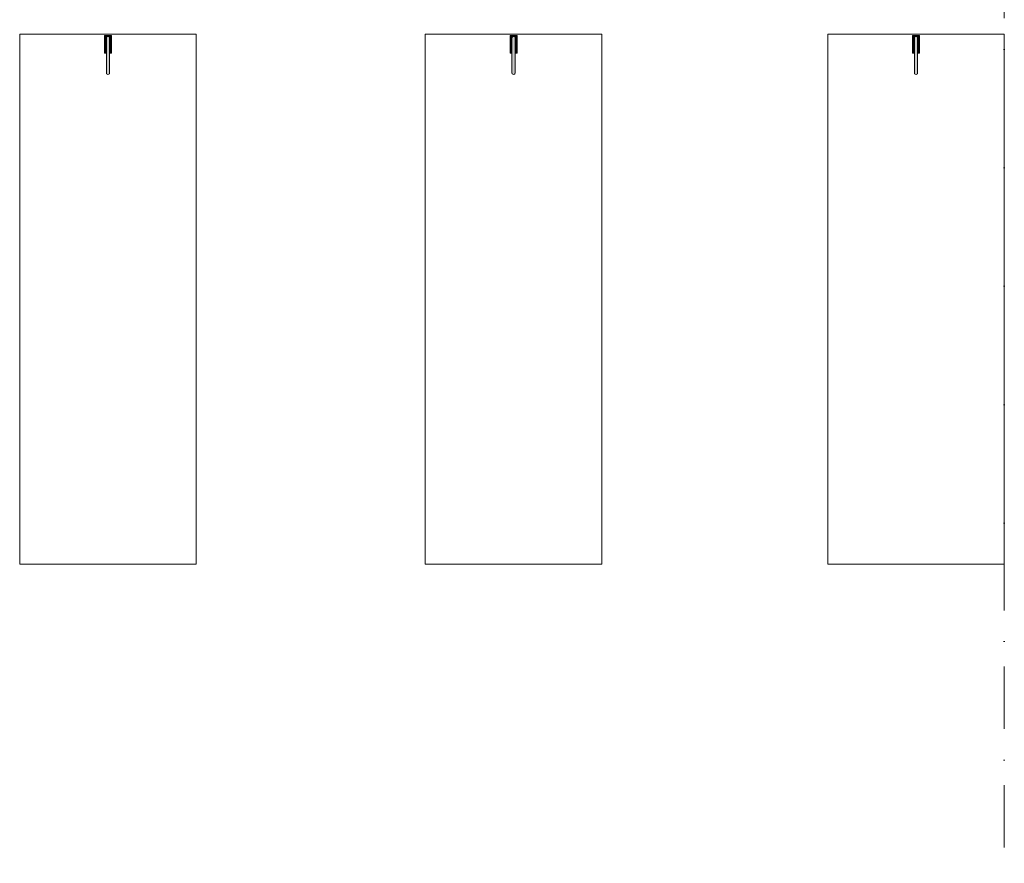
# Model space of a CAD drawing. Header units: millimetres. Extents: x -59761 to 112741, y -57975 to 46221.
# Tile 313 of 421: x 56975 to 62550, y -25929 to -21154. Entities that reach past the tile are written whole.
import ezdxf

# ---------------------------------------------------------------- set-up
doc = ezdxf.new("R2010")
doc.units = ezdxf.units.MM
doc.linetypes.add('Штрихпунктирная', pattern=[670.277762, 352.777767, -176.388884, 0, -141.111112])
for name, color, linetype in [('Интерьер - конструкции мебели', 7, 'Continuous'), ('Интерьер - Оборудование', 7, 'Continuous'), ('Элемент Модели - Оси', 2, 'Continuous')]:
    doc.layers.add(name, color=color, linetype=linetype)

msp = doc.modelspace()

# ---------------------------------------------------------------- hatches: boundary and pattern name
at = {"layer": 'Интерьер - Оборудование', "linetype": 'Continuous', "lineweight": 0}
for points in [[(57494.59, -21308.21), (57494.59, -21243.21), (57454.66, -21243.21), (57454.66, -21308.21), (57465.62, -21308.21), (57465.62, -21257.21, -1), (57483.62, -21257.21), (57483.62, -21308.21)], [(57483.62, -21455.1), (57483.62, -21257.21, 1), (57465.62, -21257.21), (57465.62, -21455.05, 1)], [(59791.02, -21308.21), (59791.02, -21243.21), (59751.09, -21243.21), (59751.09, -21308.21), (59762.06, -21308.21), (59762.06, -21257.21, -1), (59780.06, -21257.21), (59780.06, -21308.21)], [(59780.06, -21455.1), (59780.06, -21257.21, 1), (59762.06, -21257.21), (59762.06, -21455.05, 1)], [(62069.97, -21308.21), (62069.97, -21243.21), (62030.03, -21243.21), (62030.03, -21308.21), (62041, -21308.21), (62041, -21257.21, -1), (62059, -21257.21), (62059, -21308.21)], [(62059, -21455.1), (62059, -21257.21, 1), (62041, -21257.21), (62041, -21455.05, 1)], [(57454.93, -21344.21), (57465.62, -21344.21), (57465.62, -21309.21), (57454.93, -21309.21)], [(57494.32, -21344.21), (57494.32, -21309.21), (57483.62, -21309.21), (57483.62, -21344.21)], [(59751.36, -21344.21), (59762.06, -21344.21), (59762.06, -21309.21), (59751.36, -21309.21)], [(59790.75, -21344.21), (59790.75, -21309.21), (59780.06, -21309.21), (59780.06, -21344.21)], [(62030.3, -21344.21), (62041, -21344.21), (62041, -21309.21), (62030.3, -21309.21)], [(62069.7, -21344.21), (62069.7, -21309.21), (62059, -21309.21), (62059, -21344.21)]]:
    msp.add_hatch(color=255, dxfattribs=at).paths.add_polyline_path(points)

# ---------------------------------------------------------------- linework, layer by layer
at = {"layer": 'Интерьер - конструкции мебели', "color": 7, "linetype": 'Continuous', "lineweight": 15, "flags": 128}
for points in [[(56974.62, -21236.39), (56974.62, -24236.39), (57974.62, -24236.39), (57974.62, -21236.39)], [(59271.06, -21236.39), (59271.06, -24236.39), (60271.06, -24236.39), (60271.06, -21236.39)], [(61550, -21236.39), (61550, -24236.39), (62550, -24236.39), (62550, -21236.39)]]:
    msp.add_lwpolyline(points, close=True, dxfattribs=at)
at = {"layer": 'Интерьер - Оборудование', "color": 7, "linetype": 'Continuous', "lineweight": 5, "flags": 128}
for points in [[(57494.59, -21308.21), (57483.62, -21308.21), (57483.62, -21257.21, 1), (57465.62, -21257.21), (57465.62, -21308.21), (57454.66, -21308.21), (57454.66, -21243.21), (57494.59, -21243.21)], [(57483.62, -21455.1, -1), (57465.62, -21455.05), (57465.62, -21257.21, -1), (57483.62, -21257.21)], [(59791.02, -21308.21), (59780.06, -21308.21), (59780.06, -21257.21, 1), (59762.06, -21257.21), (59762.06, -21308.21), (59751.09, -21308.21), (59751.09, -21243.21), (59791.02, -21243.21)], [(59780.06, -21455.1, -1), (59762.06, -21455.05), (59762.06, -21257.21, -1), (59780.06, -21257.21)], [(62069.97, -21308.21), (62059, -21308.21), (62059, -21257.21, 1), (62041, -21257.21), (62041, -21308.21), (62030.03, -21308.21), (62030.03, -21243.21), (62069.97, -21243.21)], [(62059, -21455.1, -1), (62041, -21455.05), (62041, -21257.21, -1), (62059, -21257.21)]]:
    msp.add_lwpolyline(points, format="xyb", close=True, dxfattribs=at)
for points in [[(57454.93, -21344.21), (57454.93, -21309.21), (57465.62, -21309.21), (57465.62, -21344.21)], [(57494.32, -21344.21), (57483.62, -21344.21), (57483.62, -21309.21), (57494.32, -21309.21)], [(59751.36, -21344.21), (59751.36, -21309.21), (59762.06, -21309.21), (59762.06, -21344.21)], [(59790.75, -21344.21), (59780.06, -21344.21), (59780.06, -21309.21), (59790.75, -21309.21)], [(62030.3, -21344.21), (62030.3, -21309.21), (62041, -21309.21), (62041, -21344.21)], [(62069.7, -21344.21), (62059, -21344.21), (62059, -21309.21), (62069.7, -21309.21)]]:
    msp.add_lwpolyline(points, close=True, dxfattribs=at)
at = {"layer": 'Элемент Модели - Оси', "color": 7, "linetype": 'Штрихпунктирная', "lineweight": 15}
msp.add_line((62550, 38200), (62550, -55975), dxfattribs=at)

doc.saveas('drawing.dxf')
